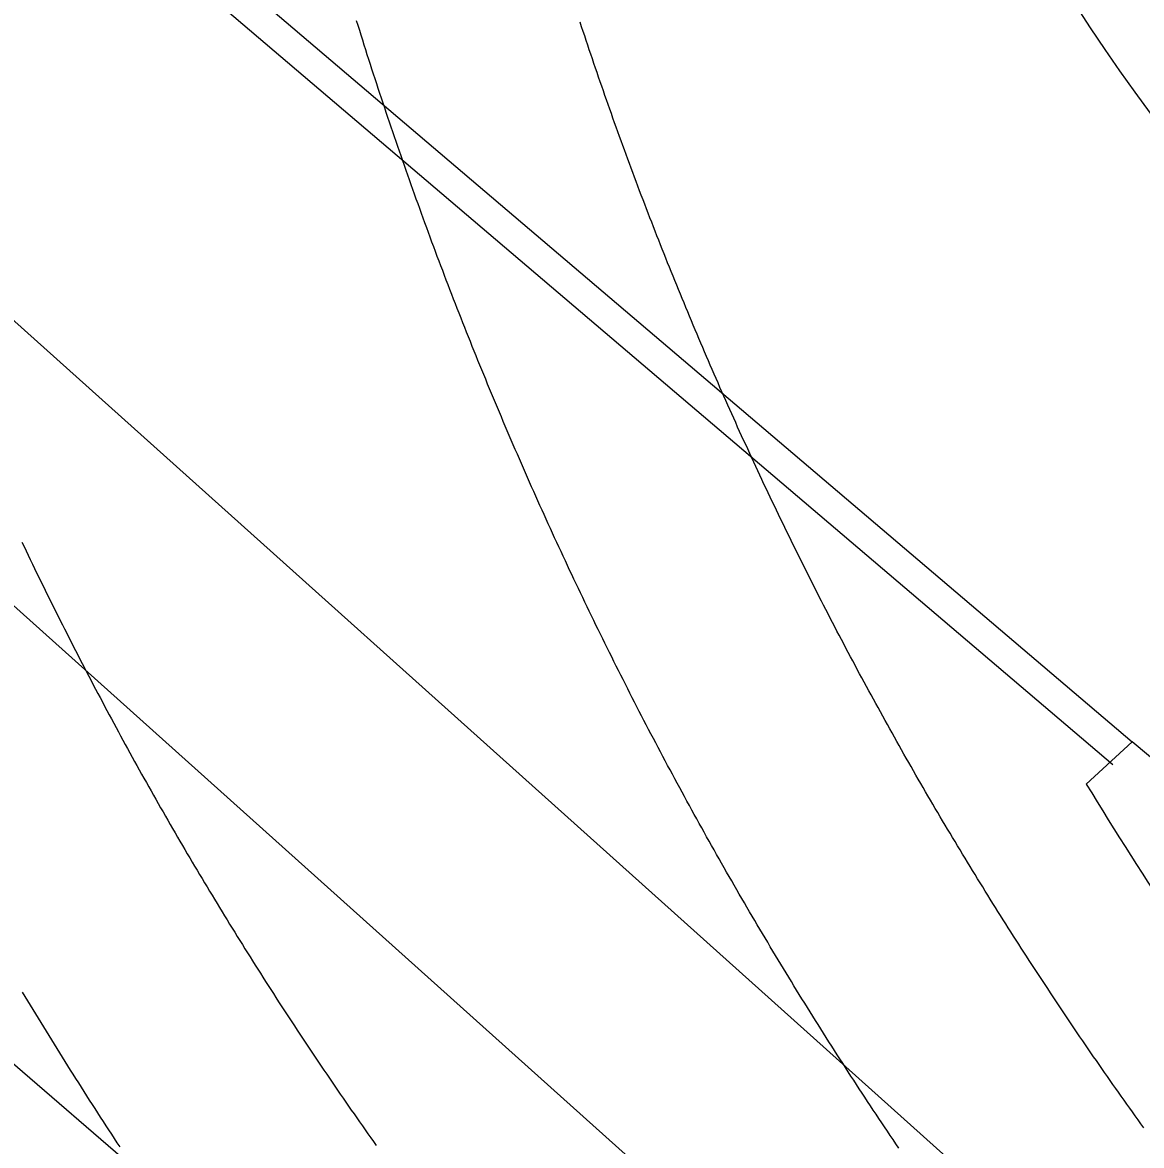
# Model space of a CAD drawing. Extents: x 81617 to 82144, y 454649 to 455150.
# Drawn here: x 81715.37 to 81722.92, y 454719.34 to 454726.93 of the extents above; entities that cross this region are included whole.
import ezdxf

# ---------------------------------------------------------------- set-up
doc = ezdxf.new("R2010")
doc.units = 0
doc.layers.add('B-WE-OG-TOPOGRAFIE-G', color=7, linetype='Continuous')

msp = doc.modelspace()

# ---------------------------------------------------------------- linework, layer by layer
at = {"layer": 'B-WE-OG-TOPOGRAFIE-G'}
for p, q in [((81712.6555, 454730.7526), (81722.8598, 454722.0674)), ((81712.6245, 454730.5164), (81722.7302, 454721.9151)), ((81722.5504, 454721.7836), (81722.8598, 454722.0674)), ((81724.54, 454720.667), (81722.8598, 454722.0674))]:
    msp.add_line(p, q, dxfattribs=at)
for points in [[(81733.293, 454708.7836), (81733.1754, 454708.889), (81733.0579, 454708.9945), (81732.9403, 454709.0999), (81732.9403, 454709.0999), (81698.0348, 454740.4049), (81698.0348, 454740.405), (81697.9005, 454740.5254), (81697.7663, 454740.6457), (81697.6321, 454740.7661), (81697.4979, 454740.8865), (81697.3636, 454741.0069)], [(81733.3932, 454706.7665), (81733.2756, 454706.8719), (81733.158, 454706.9774), (81733.0404, 454707.0828), (81732.9228, 454707.1882), (81732.8052, 454707.2936), (81732.6876, 454707.399), (81732.57, 454707.5045), (81732.4525, 454707.6099), (81732.3349, 454707.7153), (81732.2173, 454707.8207), (81732.0998, 454707.9262), (81731.9822, 454708.0316), (81731.9822, 454708.0316), (81697.0767, 454739.3366)], [(81721.284, 454719.3252), (81721.2648, 454719.3536), (81721.2456, 454719.382), (81721.2264, 454719.4105), (81721.2072, 454719.439), (81721.1881, 454719.4675), (81721.1691, 454719.496), (81721.15, 454719.5246), (81721.131, 454719.5532), (81721.112, 454719.5818), (81721.0931, 454719.6104), (81721.0742, 454719.639), (81721.0553, 454719.6677), (81721.0365, 454719.6964), (81721.0177, 454719.7251), (81720.9989, 454719.7539), (81720.9802, 454719.7826), (81720.9615, 454719.8114), (81720.9428, 454719.8402), (81720.9242, 454719.869), (81720.9056, 454719.8979), (81720.887, 454719.9268), (81720.8685, 454719.9557), (81720.85, 454719.9846), (81720.8315, 454720.0135), (81720.8131, 454720.0425), (81720.7947, 454720.0715), (81720.7763, 454720.1005), (81720.758, 454720.1295), (81720.7397, 454720.1585), (81720.7215, 454720.1876), (81720.7033, 454720.2167), (81720.6851, 454720.2458), (81720.6669, 454720.275), (81720.6488, 454720.3041), (81720.6307, 454720.3333), (81720.6127, 454720.3625), (81720.5947, 454720.3917), (81720.5767, 454720.421), (81720.5588, 454720.4502), (81720.5409, 454720.4795), (81720.523, 454720.5088), (81720.5052, 454720.5382), (81720.4874, 454720.5675), (81720.4696, 454720.5969), (81720.4519, 454720.6263), (81720.4342, 454720.6557), (81720.4165, 454720.6851), (81720.3989, 454720.7146), (81720.3813, 454720.7441), (81720.3638, 454720.7736), (81720.3463, 454720.8031), (81720.3288, 454720.8326), (81720.3113, 454720.8622), (81720.2939, 454720.8918), (81720.2766, 454720.9214), (81720.2592, 454720.951), (81720.2419, 454720.9806), (81720.2246, 454721.0103), (81720.2074, 454721.04), (81720.1902, 454721.0697), (81720.1731, 454721.0994), (81720.1559, 454721.1292), (81720.1388, 454721.1589), (81720.1218, 454721.1887), (81720.1048, 454721.2185), (81720.0878, 454721.2484), (81720.0708, 454721.2782), (81720.0539, 454721.3081), (81720.037, 454721.338), (81720.0202, 454721.3679), (81720.0034, 454721.3978), (81719.9866, 454721.4278), (81719.9699, 454721.4577), (81719.9532, 454721.4877), (81719.9365, 454721.5177), (81719.9199, 454721.5478), (81719.9033, 454721.5778), (81719.8868, 454721.6079), (81719.8702, 454721.638), (81719.8538, 454721.6681), (81719.8373, 454721.6982), (81719.8209, 454721.7284), (81719.8045, 454721.7585), (81719.7882, 454721.7887), (81719.7719, 454721.8189), (81719.7556, 454721.8491), (81719.7394, 454721.8794), (81719.7232, 454721.9097), (81719.707, 454721.9399), (81719.6909, 454721.9702), (81719.6748, 454722.0006), (81719.6588, 454722.0309), (81719.6428, 454722.0613), (81719.6268, 454722.0917), (81719.6108, 454722.1221), (81719.5949, 454722.1525), (81719.5791, 454722.1829), (81719.5632, 454722.2134), (81719.5475, 454722.2438), (81719.5317, 454722.2743), (81719.516, 454722.3048), (81719.5003, 454722.3354), (81719.4846, 454722.3659), (81719.469, 454722.3965), (81719.4534, 454722.4271), (81719.4379, 454722.4577), (81719.4224, 454722.4883), (81719.4069, 454722.519), (81719.3915, 454722.5496), (81719.3761, 454722.5803), (81719.3608, 454722.611), (81719.3454, 454722.6417), (81719.3302, 454722.6725), (81719.3149, 454722.7032), (81719.2997, 454722.734), (81719.2845, 454722.7648), (81719.2694, 454722.7956), (81719.2543, 454722.8264), (81719.2392, 454722.8573), (81719.2242, 454722.8881), (81719.2092, 454722.919), (81719.1943, 454722.9499), (81719.1794, 454722.9808), (81719.1645, 454723.0117), (81719.1496, 454723.0427), (81719.1348, 454723.0737), (81719.1201, 454723.1047), (81719.1053, 454723.1357), (81719.0907, 454723.1667), (81719.076, 454723.1977), (81719.0614, 454723.2288), (81719.0468, 454723.2599), (81719.0323, 454723.2909), (81719.0178, 454723.3221), (81719.0033, 454723.3532), (81718.9889, 454723.3843), (81718.9745, 454723.4155), (81718.9601, 454723.4467), (81718.9458, 454723.4779), (81718.9315, 454723.5091), (81718.9173, 454723.5403), (81718.903, 454723.5716), (81718.8889, 454723.6028), (81718.8747, 454723.6341), (81718.8606, 454723.6654), (81718.8466, 454723.6967), (81718.8326, 454723.728), (81718.8186, 454723.7594), (81718.8046, 454723.7908), (81718.7907, 454723.8221), (81718.7769, 454723.8535), (81718.763, 454723.8849), (81718.7492, 454723.9164), (81718.7355, 454723.9478), (81718.7217, 454723.9793), (81718.7081, 454724.0108), (81718.6944, 454724.0423), (81718.6808, 454724.0738), (81718.6672, 454724.1053), (81718.6537, 454724.1369), (81718.6402, 454724.1684), (81718.6268, 454724.2), (81718.6133, 454724.2316), (81718.6, 454724.2632), (81718.5866, 454724.2948), (81718.5733, 454724.3265), (81718.56, 454724.3581), (81718.5468, 454724.3898), (81718.5336, 454724.4215), (81718.5205, 454724.4532), (81718.5073, 454724.4849), (81718.4943, 454724.5166), (81718.4812, 454724.5484), (81718.4682, 454724.5802), (81718.4553, 454724.612), (81718.4423, 454724.6437), (81718.4294, 454724.6756), (81718.4166, 454724.7074), (81718.4038, 454724.7392), (81718.391, 454724.7711), (81718.3783, 454724.803), (81718.3656, 454724.8349), (81718.3529, 454724.8668), (81718.3403, 454724.8987), (81718.3277, 454724.9306), (81718.3152, 454724.9626), (81718.3026, 454724.9945), (81718.2902, 454725.0265), (81718.2777, 454725.0585), (81718.2653, 454725.0905), (81718.253, 454725.1225), (81718.2407, 454725.1546), (81718.2284, 454725.1866), (81718.2162, 454725.2187), (81718.204, 454725.2508), (81718.1918, 454725.2829), (81718.1797, 454725.315), (81718.1676, 454725.3471), (81718.1555, 454725.3793), (81718.1435, 454725.4114), (81718.1316, 454725.4436), (81718.1196, 454725.4758), (81718.1077, 454725.508), (81718.0959, 454725.5402), (81718.0841, 454725.5724), (81718.0723, 454725.6047), (81718.0605, 454725.6369), (81718.0488, 454725.6692), (81718.0372, 454725.7015), (81718.0255, 454725.7338), (81718.014, 454725.7661), (81718.0024, 454725.7984), (81717.9909, 454725.8307), (81717.9794, 454725.8631), (81717.968, 454725.8955), (81717.9566, 454725.9278), (81717.9453, 454725.9602), (81717.9339, 454725.9926), (81717.9227, 454726.0251), (81717.9114, 454726.0575), (81717.9002, 454726.09), (81717.8891, 454726.1224), (81717.878, 454726.1549), (81717.8669, 454726.1874), (81717.8558, 454726.2199), (81717.8448, 454726.2524), (81717.8339, 454726.2849), (81717.8229, 454726.3175), (81717.812, 454726.35), (81717.8012, 454726.3826), (81717.7904, 454726.4152), (81717.7796, 454726.4477), (81717.7689, 454726.4803), (81717.7582, 454726.513), (81717.7475, 454726.5456), (81717.7369, 454726.5782), (81717.7263, 454726.6109), (81717.7158, 454726.6436), (81717.7053, 454726.6762), (81717.6948, 454726.7089), (81717.6844, 454726.7416), (81717.674, 454726.7744), (81717.6637, 454726.8071), (81717.6534, 454726.8398), (81717.6431, 454726.8726), (81717.6329, 454726.9054), (81717.6227, 454726.9381)], [(81722.9394, 454719.4625), (81722.9203, 454719.4891), (81722.9202, 454719.4892), (81722.9011, 454719.5156), (81722.8821, 454719.5421), (81722.8631, 454719.5686), (81722.8442, 454719.5952), (81722.8252, 454719.6217), (81722.8064, 454719.6483), (81722.7875, 454719.6749), (81722.7687, 454719.7015), (81722.7499, 454719.7282), (81722.7311, 454719.7548), (81722.7124, 454719.7815), (81722.6937, 454719.8082), (81722.675, 454719.835), (81722.6563, 454719.8617), (81722.6377, 454719.8885), (81722.6192, 454719.9153), (81722.6006, 454719.9422), (81722.5821, 454719.969), (81722.5636, 454719.9959), (81722.5452, 454720.0228), (81722.5268, 454720.0497), (81722.5084, 454720.0766), (81722.49, 454720.1036), (81722.4717, 454720.1305), (81722.4534, 454720.1575), (81722.4352, 454720.1846), (81722.4169, 454720.2116), (81722.3988, 454720.2387), (81722.3806, 454720.2658), (81722.3625, 454720.2929), (81722.3444, 454720.32), (81722.3263, 454720.3472), (81722.3083, 454720.3743), (81722.2903, 454720.4015), (81722.2723, 454720.4287), (81722.2544, 454720.456), (81722.2365, 454720.4832), (81722.2186, 454720.5105), (81722.2008, 454720.5378), (81722.183, 454720.5652), (81722.1653, 454720.5925), (81722.1475, 454720.6199), (81722.1298, 454720.6473), (81722.1121, 454720.6747), (81722.0945, 454720.7021), (81722.0769, 454720.7295), (81722.0593, 454720.757), (81722.0418, 454720.7845), (81722.0243, 454720.812), (81722.0068, 454720.8396), (81721.9894, 454720.8671), (81721.972, 454720.8947), (81721.9546, 454720.9223), (81721.9373, 454720.9499), (81721.92, 454720.9775), (81721.9027, 454721.0052), (81721.8854, 454721.0329), (81721.8682, 454721.0606), (81721.8511, 454721.0883), (81721.8339, 454721.116), (81721.8168, 454721.1438), (81721.7997, 454721.1716), (81721.7827, 454721.1994), (81721.7657, 454721.2272), (81721.7487, 454721.2551), (81721.7318, 454721.2829), (81721.7149, 454721.3108), (81721.698, 454721.3387), (81721.6812, 454721.3666), (81721.6643, 454721.3946), (81721.6476, 454721.4226), (81721.6308, 454721.4505), (81721.6141, 454721.4785), (81721.5974, 454721.5066), (81721.5808, 454721.5346), (81721.5642, 454721.5627), (81721.5476, 454721.5908), (81721.5311, 454721.6189), (81721.5146, 454721.647), (81721.4981, 454721.6751), (81721.4817, 454721.7033), (81721.4653, 454721.7315), (81721.4489, 454721.7597), (81721.4325, 454721.7879), (81721.4162, 454721.8161), (81721.4, 454721.8444), (81721.3837, 454721.8727), (81721.3675, 454721.901), (81721.3514, 454721.9293), (81721.3352, 454721.9576), (81721.3191, 454721.986), (81721.3031, 454722.0144), (81721.287, 454722.0428), (81721.271, 454722.0712), (81721.2551, 454722.0996), (81721.2391, 454722.1281), (81721.2232, 454722.1566), (81721.2074, 454722.185), (81721.1915, 454722.2136), (81721.1757, 454722.2421), (81721.16, 454722.2706), (81721.1443, 454722.2992), (81721.1286, 454722.3278), (81721.1129, 454722.3564), (81721.0973, 454722.385), (81721.0817, 454722.4137), (81721.0661, 454722.4423), (81721.0506, 454722.471), (81721.0351, 454722.4997), (81721.0197, 454722.5284), (81721.0042, 454722.5571), (81720.9889, 454722.5859), (81720.9735, 454722.6147), (81720.9582, 454722.6435), (81720.9429, 454722.6723), (81720.9277, 454722.7011), (81720.9125, 454722.7299), (81720.8973, 454722.7588), (81720.8821, 454722.7877), (81720.867, 454722.8166), (81720.8519, 454722.8455), (81720.8369, 454722.8744), (81720.8219, 454722.9034), (81720.8069, 454722.9324), (81720.792, 454722.9613), (81720.7771, 454722.9904), (81720.7622, 454723.0194), (81720.7474, 454723.0484), (81720.7326, 454723.0775), (81720.7178, 454723.1066), (81720.7031, 454723.1356), (81720.6884, 454723.1648), (81720.6738, 454723.1939), (81720.6591, 454723.223), (81720.6445, 454723.2522), (81720.63, 454723.2814), (81720.6155, 454723.3106), (81720.601, 454723.3398), (81720.5865, 454723.369), (81720.5721, 454723.3983), (81720.5577, 454723.4276), (81720.5434, 454723.4568), (81720.5291, 454723.4861), (81720.5148, 454723.5155), (81720.5006, 454723.5448), (81720.4864, 454723.5742), (81720.4722, 454723.6035), (81720.4581, 454723.6329), (81720.444, 454723.6623), (81720.4299, 454723.6917), (81720.4159, 454723.7212), (81720.4019, 454723.7506), (81720.3879, 454723.7801), (81720.374, 454723.8096), (81720.3601, 454723.8391), (81720.3463, 454723.8686), (81720.3325, 454723.8982), (81720.3187, 454723.9277), (81720.3049, 454723.9573), (81720.2912, 454723.9869), (81720.2775, 454724.0165), (81720.2639, 454724.0461), (81720.2503, 454724.0757), (81720.2367, 454724.1054), (81720.2232, 454724.1351), (81720.2097, 454724.1648), (81720.1962, 454724.1945), (81720.1828, 454724.2242), (81720.1694, 454724.2539), (81720.1561, 454724.2837), (81720.1427, 454724.3134), (81720.1295, 454724.3432), (81720.1162, 454724.373), (81720.103, 454724.4028), (81720.0898, 454724.4326), (81720.0767, 454724.4625), (81720.0636, 454724.4923), (81720.0505, 454724.5222), (81720.0375, 454724.5521), (81720.0245, 454724.582), (81720.0115, 454724.6119), (81719.9986, 454724.6419), (81719.9857, 454724.6718), (81719.9728, 454724.7018), (81719.96, 454724.7318), (81719.9472, 454724.7618), (81719.9345, 454724.7918), (81719.9217, 454724.8218), (81719.9091, 454724.8519), (81719.8964, 454724.8819), (81719.8838, 454724.912), (81719.8713, 454724.9421), (81719.8587, 454724.9722), (81719.8462, 454725.0023), (81719.8338, 454725.0325), (81719.8213, 454725.0626), (81719.809, 454725.0928), (81719.7966, 454725.123), (81719.7843, 454725.1532), (81719.772, 454725.1834), (81719.7598, 454725.2136), (81719.7475, 454725.2438), (81719.7354, 454725.2741), (81719.7232, 454725.3044), (81719.7111, 454725.3346), (81719.6991, 454725.3649), (81719.687, 454725.3952), (81719.6751, 454725.4256), (81719.6631, 454725.4559), (81719.6512, 454725.4863), (81719.6393, 454725.5166), (81719.6275, 454725.547), (81719.6156, 454725.5774), (81719.6039, 454725.6078), (81719.5921, 454725.6382), (81719.5804, 454725.6687), (81719.5688, 454725.6991), (81719.5571, 454725.7296), (81719.5455, 454725.7601), (81719.534, 454725.7906), (81719.5225, 454725.8211), (81719.511, 454725.8516), (81719.4995, 454725.8821), (81719.4881, 454725.9127), (81719.4768, 454725.9433), (81719.4654, 454725.9738), (81719.4541, 454726.0044), (81719.4429, 454726.035), (81719.4316, 454726.0656), (81719.4204, 454726.0963), (81719.4093, 454726.1269), (81719.3982, 454726.1576), (81719.3871, 454726.1882), (81719.376, 454726.2189), (81719.365, 454726.2496), (81719.3541, 454726.2803), (81719.3431, 454726.3111), (81719.3322, 454726.3418), (81719.3214, 454726.3725), (81719.3106, 454726.4033), (81719.2998, 454726.4341), (81719.289, 454726.4649), (81719.2783, 454726.4957), (81719.2676, 454726.5265), (81719.257, 454726.5573), (81719.2464, 454726.5881), (81719.2358, 454726.619), (81719.2253, 454726.6499), (81719.2148, 454726.6807), (81719.2044, 454726.7116), (81719.1939, 454726.7425), (81719.1836, 454726.7734), (81719.1732, 454726.8044), (81719.1629, 454726.8353), (81719.1526, 454726.8663), (81719.1424, 454726.8972), (81719.1322, 454726.9282)], [(81711.0609, 454723.5593), (81760.2235, 454681.0932)], [(81715.3622, 454723.4165), (81715.3762, 454723.387), (81715.3903, 454723.3576), (81715.4044, 454723.3281), (81715.4185, 454723.2987), (81715.4327, 454723.2694), (81715.447, 454723.24), (81715.4612, 454723.2106), (81715.4755, 454723.1813), (81715.4898, 454723.152), (81715.5042, 454723.1227), (81715.5186, 454723.0934), (81715.533, 454723.0641), (81715.5475, 454723.0349), (81715.562, 454723.0056), (81715.5765, 454722.9764), (81715.5911, 454722.9472), (81715.6057, 454722.918), (81715.6203, 454722.8889), (81715.635, 454722.8597), (81715.6497, 454722.8306), (81715.6644, 454722.8015), (81715.6792, 454722.7724), (81715.694, 454722.7433), (81715.7089, 454722.7143), (81715.7238, 454722.6852), (81715.7387, 454722.6562), (81715.7536, 454722.6272), (81715.7686, 454722.5982), (81715.7836, 454722.5692), (81715.7987, 454722.5403), (81715.8138, 454722.5114), (81715.8289, 454722.4825), (81715.8441, 454722.4536), (81715.8593, 454722.4247), (81715.8745, 454722.3958), (81715.8898, 454722.367), (81715.9051, 454722.3382), (81715.9204, 454722.3093), (81715.9358, 454722.2806), (81715.9512, 454722.2518), (81715.9666, 454722.223), (81715.9821, 454722.1943), (81715.9976, 454722.1656), (81716.0131, 454722.1369), (81716.0287, 454722.1082), (81716.0443, 454722.0796), (81716.0599, 454722.0509), (81716.0756, 454722.0223), (81716.0913, 454721.9937), (81716.1071, 454721.9651), (81716.1228, 454721.9366), (81716.1386, 454721.908), (81716.1545, 454721.8795), (81716.1704, 454721.851), (81716.1863, 454721.8225), (81716.2022, 454721.794), (81716.2182, 454721.7656), (81716.2342, 454721.7372), (81716.2503, 454721.7087), (81716.2664, 454721.6804), (81716.2825, 454721.652), (81716.2986, 454721.6236), (81716.3148, 454721.5953), (81716.3311, 454721.567), (81716.3473, 454721.5387), (81716.3636, 454721.5104), (81716.3799, 454721.4822), (81716.3963, 454721.4539), (81716.4127, 454721.4257), (81716.4291, 454721.3975), (81716.4455, 454721.3693), (81716.462, 454721.3412), (81716.4786, 454721.313), (81716.4951, 454721.2849), (81716.5117, 454721.2568), (81716.5283, 454721.2287), (81716.545, 454721.2007), (81716.5617, 454721.1726), (81716.5784, 454721.1446), (81716.5952, 454721.1166), (81716.612, 454721.0886), (81716.6288, 454721.0607), (81716.6457, 454721.0327), (81716.6625, 454721.0048), (81716.6795, 454720.9769), (81716.6964, 454720.9491), (81716.7134, 454720.9212), (81716.7305, 454720.8934), (81716.7475, 454720.8655), (81716.7646, 454720.8377), (81716.7817, 454720.81), (81716.7989, 454720.7822), (81716.8161, 454720.7545), (81716.8333, 454720.7268), (81716.8506, 454720.6991), (81716.8679, 454720.6714), (81716.8852, 454720.6437), (81716.9025, 454720.6161), (81716.9199, 454720.5885), (81716.9374, 454720.5609), (81716.9548, 454720.5333), (81716.9723, 454720.5058), (81716.9898, 454720.4783), (81717.0074, 454720.4508), (81717.025, 454720.4233), (81717.0426, 454720.3958), (81717.0603, 454720.3684), (81717.0779, 454720.341), (81717.0957, 454720.3136), (81717.1134, 454720.2862), (81717.1312, 454720.2588), (81717.149, 454720.2315), (81717.1669, 454720.2042), (81717.1848, 454720.1769), (81717.2027, 454720.1496), (81717.2206, 454720.1223), (81717.2386, 454720.0951), (81717.2566, 454720.0679), (81717.2747, 454720.0407), (81717.2927, 454720.0136), (81717.3109, 454719.9864), (81717.329, 454719.9593), (81717.3472, 454719.9322), (81717.3654, 454719.9051), (81717.3836, 454719.8781), (81717.4019, 454719.851), (81717.4202, 454719.824), (81717.4385, 454719.797), (81717.4569, 454719.77), (81717.4753, 454719.7431), (81717.4938, 454719.7162), (81717.5122, 454719.6893), (81717.5307, 454719.6624), (81717.5493, 454719.6355), (81717.5678, 454719.6087), (81717.5864, 454719.5819), (81717.605, 454719.5551), (81717.6237, 454719.5283), (81717.6424, 454719.5016), (81717.6611, 454719.4748), (81717.6799, 454719.4481), (81717.6987, 454719.4215), (81717.7175, 454719.3948), (81717.7363, 454719.3682), (81717.7552, 454719.3416)], [(81715.3643, 454720.3789), (81715.382, 454720.3494), (81715.3997, 454720.32), (81715.4175, 454720.2906), (81715.4353, 454720.2612), (81715.4531, 454720.2318), (81715.4709, 454720.2025), (81715.4888, 454720.1732), (81715.5067, 454720.1439), (81715.5247, 454720.1146), (81715.5427, 454720.0853), (81715.5607, 454720.0561), (81715.5788, 454720.0269), (81715.5969, 454719.9977), (81715.615, 454719.9685), (81715.6332, 454719.9394), (81715.6514, 454719.9102), (81715.6696, 454719.8811), (81715.6879, 454719.852), (81715.7062, 454719.823), (81715.7245, 454719.7939), (81715.7429, 454719.7649), (81715.7613, 454719.7359), (81715.7798, 454719.7069), (81715.7982, 454719.678), (81715.8168, 454719.6491), (81715.8353, 454719.6202), (81715.8539, 454719.5913), (81715.8725, 454719.5624), (81715.8912, 454719.5336), (81715.9098, 454719.5047), (81715.9286, 454719.4759), (81715.9473, 454719.4472), (81715.9661, 454719.4184), (81715.9849, 454719.3897), (81716.0038, 454719.361), (81716.0227, 454719.3323)]]:
    msp.add_lwpolyline(points, dxfattribs=at)
for centre, radius, start, end in [((81732.2331, 454733.2712), 11.5737, 175.93812, 231.9076), ((81744.9901, 454735.4208), 26.2586, 211.28812, 216.25068)]:
    msp.add_arc(centre, radius, start, end, dxfattribs=at)

doc.saveas('drawing.dxf')
